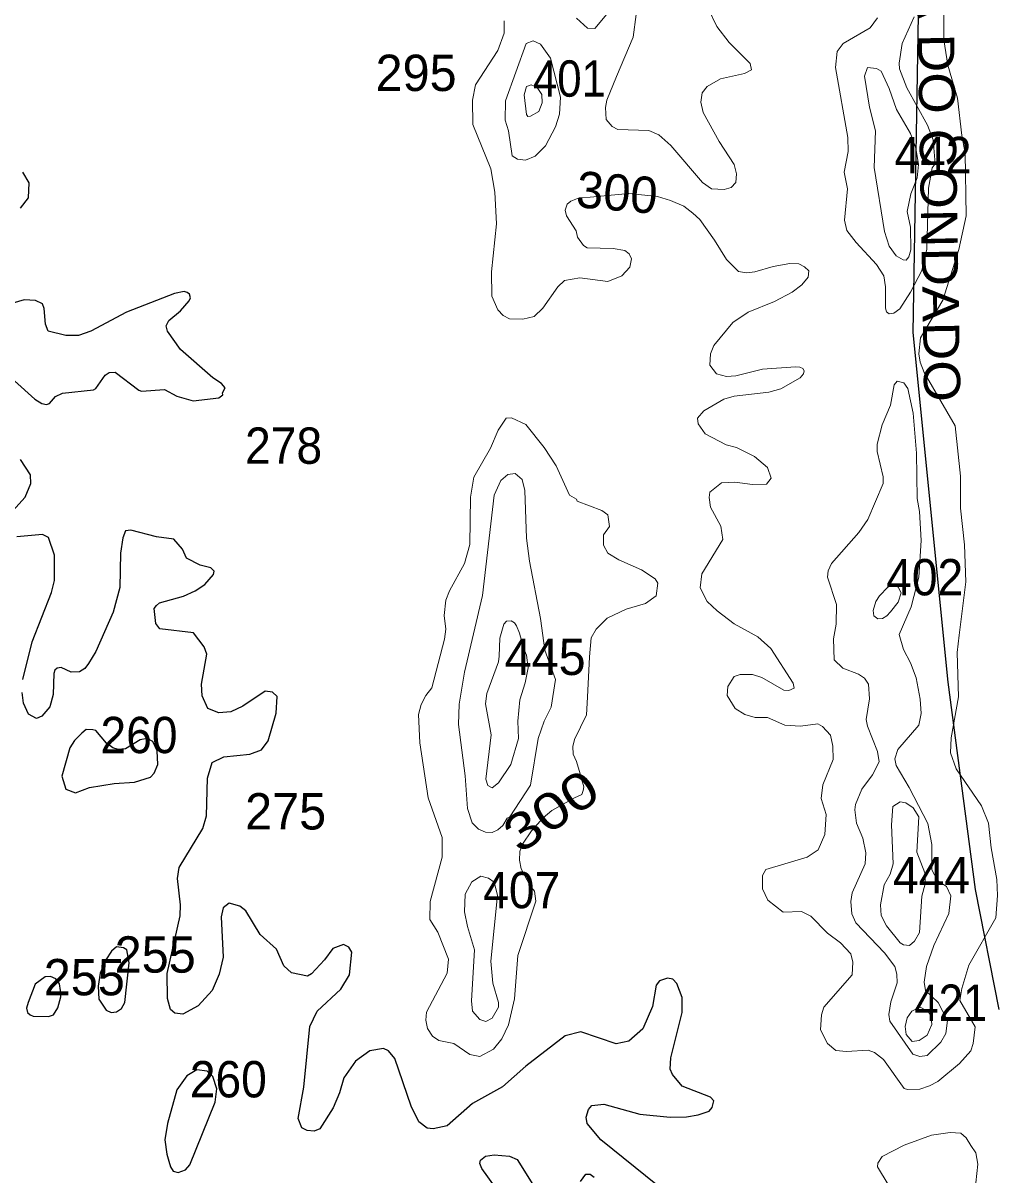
# Model space of a CAD drawing. Extents: x 499.9 to 555.3, y 9281.5 to 9336.8.
# Drawn here: x 506.42 to 510.72, y 9322.98 to 9328.05 of the extents above; entities that cross this region are included whole.
import ezdxf
from ezdxf.enums import TextEntityAlignment as Align

# ---------------------------------------------------------------- set-up
doc = ezdxf.new("R2010")
doc.units = 0
doc.header["$LTSCALE"] = 0.064
for name, color, linetype, lineweight in [('1', 7, 'Continuous', 25), ('2', 7, 'Continuous', 13), ('26', 7, 'Continuous', 25)]:
    doc.layers.add(name, color=color, linetype=linetype, lineweight=lineweight)
doc.layers.add('21', color=7, linetype='Continuous')
doc.layers.add('61', color=7, linetype='Continuous')

msp = doc.modelspace()

# ---------------------------------------------------------------- linework, layer by layer
at = {"layer": '1'}
for points in [[(506.4101, 9327.2352), (506.4448, 9327.2799), (506.448, 9327.3465), (506.4204, 9327.3931)], [(507.3103, 9326.4441), (507.2949, 9326.4631), (507.2569, 9326.4872), (507.1142, 9326.6123), (507.0565, 9326.6925), (507.0503, 9326.7172), (507.0624, 9326.7396), (507.1136, 9326.7832), (507.1527, 9326.8271), (507.1577, 9326.8393), (507.1543, 9326.856), (507.1433, 9326.8632), (507.1306, 9326.8671), (507.0874, 9326.8592), (506.8761, 9326.7765), (506.7189, 9326.6925), (506.6648, 9326.6735), (506.6099, 9326.6735), (506.5314, 9326.6928), (506.5199, 9326.7236), (506.5134, 9326.7926), (506.5061, 9326.8135), (506.4761, 9326.8277), (506.4253, 9326.8306), (506.3146, 9326.7992)], [(506.3831, 9326.4747), (506.4723, 9326.3934), (506.5034, 9326.3746), (506.5239, 9326.37), (506.5368, 9326.3746), (506.5632, 9326.4059), (506.5941, 9326.4199), (506.7309, 9326.4347), (506.7407, 9326.4403), (506.7817, 9326.4994), (506.8007, 9326.5108), (506.8263, 9326.5121), (506.9307, 9326.4334), (506.9427, 9326.4289), (507.0435, 9326.4359), (507.0985, 9326.4073)], [(507.0985, 9326.4073), (507.1695, 9326.3857), (507.2828, 9326.4001), (507.3004, 9326.412), (507.2988, 9326.4209), (507.3103, 9326.4441)], [(506.3752, 9325.9013), (506.4307, 9325.9621), (506.4545, 9326.0224), (506.4542, 9326.0611), (506.4101, 9326.1274)], [(507.1781, 9325.5494), (507.2217, 9325.5778), (507.2592, 9325.6209), (507.2623, 9325.6361), (507.2471, 9325.6513), (507.2009, 9325.6627), (507.141, 9325.6932), (507.123, 9325.7327), (507.0847, 9325.7769), (507.0086, 9325.7869), (506.8956, 9325.8168), (506.872, 9325.8135), (506.8604, 9325.7829), (506.8503, 9325.7155), (506.8462, 9325.5648), (506.8175, 9325.4559), (506.7407, 9325.2832), (506.7092, 9325.2299), (506.6927, 9325.2082), (506.6694, 9325.1936), (506.6329, 9325.1918), (506.5887, 9325.2125), (506.5715, 9325.2093), (506.5606, 9325.2009), (506.5561, 9325.1851), (506.5532, 9325.0937), (506.5384, 9325.0383), (506.5029, 9324.9981), (506.4794, 9324.9874), (506.4443, 9325.0066), (506.4234, 9325.055), (506.4167, 9325.1018)], [(506.4197, 9325.1598), (506.4611, 9325.3253), (506.5454, 9325.5418), (506.5595, 9325.5952), (506.5596, 9325.7073), (506.5334, 9325.7839), (506.5064, 9325.7978), (506.3934, 9325.7878)], [(507.0049, 9325.4065), (506.9982, 9325.472), (507.0081, 9325.4856), (507.0222, 9325.4973), (507.1271, 9325.5262), (507.1781, 9325.5494)], [(509.3229, 9323.3679), (509.2795, 9323.4202), (509.2689, 9323.4435), (509.2722, 9323.4939), (509.3227, 9323.6932), (509.3225, 9323.7592), (509.2996, 9323.8209), (509.281, 9323.8397), (509.2574, 9323.8447), (509.2224, 9323.8319), (509.208, 9323.8125), (509.1924, 9323.7187), (509.1495, 9323.6202), (509.0877, 9323.5673), (509.0323, 9323.5544), (508.877, 9323.6077), (508.8071, 9323.5903), (508.6345, 9323.4563), (508.5309, 9323.3656), (508.399, 9323.2923), (508.288, 9323.1945), (508.227, 9323.18), (508.2, 9323.1836), (508.1638, 9323.211), (508.1294, 9323.281), (508.0576, 9323.4909), (508.03, 9323.5238), (508.0071, 9323.5345), (507.947, 9323.5246), (507.8843, 9323.4789), (507.8333, 9323.4049), (507.8138, 9323.3391), (507.7855, 9323.273), (507.7277, 9323.1802), (507.7024, 9323.1705), (507.6714, 9323.1735), (507.6477, 9323.1848), (507.6327, 9323.2265), (507.6566, 9323.3635), (507.6835, 9323.6311), (507.7159, 9323.6993), (507.8196, 9323.7953), (507.8582, 9323.858), (507.8679, 9323.9589), (507.8549, 9323.9803), (507.831, 9323.9922), (507.7849, 9323.9748), (507.7486, 9323.9248), (507.691, 9323.8638), (507.673, 9323.8534), (507.6022, 9323.8676), (507.5689, 9323.8978), (507.5364, 9323.9712), (507.4644, 9324.0356), (507.4015, 9324.141), (507.3752, 9324.1614), (507.3279, 9324.1739), (507.3014, 9324.1531), (507.2923, 9324.1143), (507.3013, 9323.9371), (507.2835, 9323.8613), (507.2538, 9323.7895), (507.1911, 9323.7219), (507.125, 9323.6856), (507.0893, 9323.69), (507.0702, 9323.7059), (507.0573, 9323.7546), (507.0557, 9323.8643), (507.113, 9324.1181), (507.1145, 9324.1676), (507.101, 9324.2836), (507.1078, 9324.3319), (507.2128, 9324.5029), (507.2282, 9324.5591), (507.2332, 9324.7245), (507.2529, 9324.793), (507.3054, 9324.8192), (507.4192, 9324.8305), (507.4705, 9324.8502), (507.5002, 9324.8893), (507.5354, 9325.0111), (507.5397, 9325.0848), (507.5193, 9325.1038), (507.4861, 9325.1085), (507.388, 9325.0424), (507.3355, 9325.017), (507.2824, 9325.012), (507.2343, 9325.0317), (507.2087, 9325.0871), (507.2063, 9325.1383), (507.2296, 9325.2711), (507.2185, 9325.303), (507.1715, 9325.3651), (507.023, 9325.383), (507.0049, 9325.4065)], [(509.3928, 9323.2425), (509.4412, 9323.2577), (509.4541, 9323.2752), (509.4623, 9323.3033), (509.4478, 9323.3204), (509.3229, 9323.3679)], [(509.3117, 9322.8511), (508.9646, 9323.1322), (508.9048, 9323.2047), (508.8996, 9323.2316), (508.9106, 9323.2657), (508.9244, 9323.2826), (508.9782, 9323.2893), (509.1358, 9323.245), (509.2696, 9323.2325), (509.341, 9323.2341), (509.3928, 9323.2425)], [(508.5005, 9322.9215), (508.4412, 9323.0064), (508.4324, 9323.0286), (508.4353, 9323.043), (508.4563, 9323.06), (508.4952, 9323.0667), (508.563, 9323.0607), (508.5957, 9323.0455), (508.6649, 9322.9356)], [(508.8744, 9322.9481), (508.8979, 9322.9805), (508.918, 9322.9816), (508.9357, 9322.9681)]]:
    msp.add_lwpolyline(points, dxfattribs=at)
for points in [[(506.7141, 9324.6829), (506.8214, 9324.7005), (506.9116, 9324.7067), (506.9812, 9324.7297), (506.9976, 9324.7464), (507.014, 9324.7849), (507.011, 9324.8456), (506.9927, 9324.8864), (506.9666, 9324.9001), (506.9362, 9324.894), (506.8712, 9324.8534), (506.8395, 9324.8515), (506.8158, 9324.8581), (506.7882, 9324.8785), (506.7419, 9324.9342), (506.7275, 9324.938), (506.6985, 9324.9385), (506.6797, 9324.9223), (506.6472, 9324.8912), (506.6264, 9324.858), (506.5921, 9324.7342), (506.6094, 9324.6766), (506.6515, 9324.66)], [(506.8696, 9323.737), (506.8875, 9323.9119), (506.8784, 9323.9687), (506.8627, 9323.9774), (506.8327, 9323.9816), (506.81, 9323.9628), (506.7854, 9323.9248), (506.7601, 9323.8654), (506.7509, 9323.8083), (506.7551, 9323.7522), (506.7873, 9323.7036), (506.8088, 9323.6923), (506.8319, 9323.6951), (506.8538, 9323.7101)], [(506.4746, 9323.8183), (506.4434, 9323.7372), (506.436, 9323.7121), (506.44, 9323.6931), (506.4519, 9323.6819), (506.466, 9323.6771), (506.5329, 9323.6751), (506.5544, 9323.6828), (506.5744, 9323.7141), (506.5868, 9323.762), (506.5858, 9323.789), (506.5818, 9323.819), (506.5649, 9323.8409), (506.5419, 9323.8509), (506.5183, 9323.8496)], [(507.1548, 9323.0223), (507.2659, 9323.2977), (507.2741, 9323.3568), (507.257, 9323.411), (507.232, 9323.4341), (507.1852, 9323.4402), (507.1414, 9323.4143), (507.0974, 9323.3527), (507.0575, 9323.2037), (507.0453, 9323.1321), (507.0532, 9323.0686), (507.063, 9323.0386), (507.07, 9323.0129), (507.0822, 9322.994), (507.1036, 9322.9876), (507.1355, 9323.0004)]]:
    msp.add_lwpolyline(points, close=True, dxfattribs=at)
at = {"layer": '2'}
for points in [[(510.141, 9323.5268), (510.1694, 9323.5172), (510.2081, 9323.4863), (510.3003, 9323.3584), (510.3146, 9323.3534), (510.3685, 9323.3555), (510.4113, 9323.3693), (510.4473, 9323.3896), (510.5437, 9323.4683), (510.5926, 9323.5237), (510.6037, 9323.5556), (510.613, 9323.6303), (510.5441, 9323.7455), (510.5543, 9323.7983), (510.584, 9323.901), (510.7036, 9324.1099), (510.7104, 9324.2081), (510.7072, 9324.2788), (510.6821, 9324.4174), (510.6704, 9324.5271), (510.6401, 9324.6034), (510.5291, 9324.7652), (510.5036, 9324.8368), (510.5064, 9324.9021), (510.5385, 9325.0834), (510.5326, 9325.2775), (510.542, 9325.355), (510.5713, 9325.5887), (510.5656, 9325.7518), (510.5482, 9325.9135), (510.5481, 9326.0542), (510.5244, 9326.2763), (510.3881, 9326.511), (510.3702, 9326.5565), (510.3636, 9326.593), (510.3722, 9326.6635), (510.4704, 9326.8301), (510.54, 9327.053), (510.572, 9327.2009), (510.5685, 9327.4768), (510.5543, 9327.555), (510.5338, 9327.719), (510.4918, 9327.865), (510.475, 9327.9761), (510.4764, 9328.3431)], [(509.0198, 9328.1242), (508.9385, 9328.0259), (508.9061, 9328.0273), (508.8569, 9328.0718)], [(509.4347, 9328.1171), (509.4755, 9328.0347), (509.5291, 9327.9648), (509.6222, 9327.8716), (509.6279, 9327.8432), (509.5971, 9327.8275), (509.4918, 9327.8036), (509.4332, 9327.7703), (509.4102, 9327.742), (509.404, 9327.7009), (509.415, 9327.6561), (509.4847, 9327.5287), (509.5514, 9327.4268), (509.5622, 9327.3864), (509.559, 9327.3482), (509.5382, 9327.3257), (509.5067, 9327.3166), (509.4513, 9327.3194), (509.4126, 9327.3475), (509.273, 9327.5107), (509.2192, 9327.5581), (509.1754, 9327.5772), (509.0391, 9327.5804), (509.014, 9327.595), (508.9881, 9327.6248), (508.985, 9327.6782), (508.9914, 9327.7109), (509.0332, 9327.8145), (509.1066, 9327.9881), (509.1203, 9328.0875)], [(508.5394, 9328.0603), (508.5395, 9328.0047), (508.5105, 9327.9285), (508.4126, 9327.7784), (508.3997, 9327.7103), (508.4015, 9327.6037), (508.4796, 9327.4086), (508.4982, 9327.3052), (508.5046, 9327.1651), (508.4824, 9326.9544), (508.485, 9326.8472), (508.5107, 9326.7869), (508.5349, 9326.7626), (508.5621, 9326.7468), (508.6217, 9326.7465), (508.6706, 9326.7581), (508.7088, 9326.7949), (508.7758, 9326.8887), (508.8047, 9326.9155), (508.8715, 9326.928), (508.9953, 9326.9125), (509.0568, 9326.9362), (509.0916, 9326.9743), (509.0994, 9327.0122), (509.0896, 9327.033), (509.0695, 9327.0487), (509.0188, 9327.0568), (508.9046, 9327.0599), (508.8877, 9327.0701), (508.8615, 9327.1074), (508.8554, 9327.1348), (508.8131, 9327.2014), (508.8081, 9327.2258), (508.8163, 9327.2517), (508.8316, 9327.2656), (508.8687, 9327.2805), (508.9179, 9327.2831), (509.087, 9327.2995), (509.2141, 9327.2858), (509.2705, 9327.2687), (509.3301, 9327.2438), (509.3696, 9327.2133), (509.4003, 9327.1842)], [(510.1819, 9328.0726), (510.1501, 9328.0281), (510.0305, 9327.9603), (510.0044, 9327.9252), (509.9979, 9327.8542), (510.0517, 9327.5455), (510.0532, 9327.4843), (510.0358, 9327.3927), (510.0499, 9327.3204), (510.0373, 9327.1819), (510.047, 9327.1357), (510.0878, 9327.0829), (510.1778, 9326.9863), (510.2105, 9326.9373), (510.2171, 9326.8882), (510.217, 9326.7944), (510.222, 9326.7788), (510.2339, 9326.7693), (510.2542, 9326.7724), (510.2802, 9326.791), (510.3278, 9326.8642), (510.3768, 9326.9598), (510.4001, 9327.0537), (510.407, 9327.3228), (510.4234, 9327.4127), (510.4367, 9327.4293), (510.4274, 9327.536), (510.402, 9327.6005), (510.3108, 9327.7643), (510.2798, 9327.848), (510.2778, 9327.8738), (510.2907, 9327.9599), (510.3441, 9328.0765)], [(509.4003, 9327.1842), (509.4648, 9327.0945), (509.5169, 9327.0093), (509.5704, 9326.9556), (509.6054, 9326.9504), (509.6425, 9326.9548)], [(509.6425, 9326.9548), (509.7237, 9326.978), (509.7961, 9326.9915), (509.8358, 9326.9896), (509.8614, 9326.9762), (509.8794, 9326.9581), (509.8769, 9326.9314), (509.8493, 9326.8978), (509.8065, 9326.8644), (509.7294, 9326.8242), (509.6125, 9326.7768), (509.5453, 9326.7318), (509.4625, 9326.6297), (509.4472, 9326.5929), (509.4436, 9326.5436), (509.474, 9326.5049), (509.5182, 9326.494), (509.5582, 9326.4968), (509.6768, 9326.5254), (509.8219, 9326.5359), (509.8409, 9326.5348), (509.8539, 9326.5284), (509.8595, 9326.5189), (509.8571, 9326.5056), (509.8424, 9326.488), (509.7571, 9326.4389), (509.7044, 9326.4246), (509.5519, 9326.4074), (509.5056, 9326.394), (509.4183, 9326.3424), (509.3898, 9326.3105), (509.3934, 9326.285), (509.4241, 9326.241), (509.5161, 9326.1931), (509.5614, 9326.1802), (509.641, 9326.1416), (509.6981, 9326.0922), (509.714, 9326.0452), (509.693, 9326.0192), (509.6323, 9326.018), (509.555, 9326.0286), (509.4952, 9326.0256), (509.4443, 9325.9847), (509.4406, 9325.9611), (509.4468, 9325.9184), (509.4928, 9325.8346), (509.5009, 9325.7756), (509.4091, 9325.6252), (509.4023, 9325.5631), (509.4332, 9325.502), (509.4758, 9325.4614), (509.5518, 9325.4044), (509.6562, 9325.3464), (509.7132, 9325.296), (509.8104, 9325.1429), (509.815, 9325.1214), (509.7913, 9325.1108), (509.7706, 9325.1117), (509.6735, 9325.1673), (509.6321, 9325.1817), (509.5783, 9325.1809), (509.5512, 9325.1719), (509.5235, 9325.1278), (509.5202, 9325.0884), (509.5564, 9325.0313), (509.5983, 9325.0048), (509.6443, 9324.9912), (509.6984, 9324.9924), (509.7748, 9324.9587), (509.8439, 9324.953), (509.9204, 9324.9639), (509.9408, 9324.9524), (509.9752, 9324.9143), (509.9863, 9324.8662), (509.9879, 9324.8071), (509.9421, 9324.6957), (509.934, 9324.6345), (509.956, 9324.5645), (509.9498, 9324.4762), (509.9209, 9324.4088), (509.8733, 9324.3769), (509.6905, 9324.3223), (509.6763, 9324.2967), (509.6761, 9324.2375), (509.6989, 9324.1869), (509.7666, 9324.1353), (509.8479, 9324.1377), (509.8886, 9324.1176), (509.9626, 9324.0423), (510.0198, 9323.9995), (510.0644, 9323.9509), (510.0738, 9323.9144), (510.0708, 9323.8584), (509.9464, 9323.717), (509.9355, 9323.6828)], [(509.9355, 9323.6828), (509.9309, 9323.6169), (509.9622, 9323.5563), (509.9993, 9323.5251), (510.046, 9323.5206), (510.141, 9323.5268)], [(510.6159, 9322.9429), (510.6236, 9323.0244), (510.6154, 9323.0744), (510.5933, 9323.1071), (510.573, 9323.1403), (510.5495, 9323.1609), (510.5018, 9323.1638), (510.4201, 9323.1526), (510.2999, 9323.108), (510.2034, 9323.0592), (510.1843, 9323.0293), (510.1823, 9323.0126), (510.2292, 9322.9355)]]:
    msp.add_lwpolyline(points, dxfattribs=at)
for points in [[(508.7828, 9327.648), (508.7873, 9327.7231), (508.7435, 9327.8951), (508.6982, 9327.9563), (508.6669, 9327.9718), (508.6354, 9327.9591), (508.5442, 9327.7077), (508.5427, 9327.6221), (508.5572, 9327.575), (508.5747, 9327.4652), (508.598, 9327.4505), (508.6334, 9327.4455), (508.6754, 9327.4634), (508.721, 9327.5091), (508.7643, 9327.5925)], [(510.3275, 9327.1513), (510.3129, 9327.2205), (510.3291, 9327.2985), (510.3564, 9327.3689), (510.3622, 9327.4264), (510.351, 9327.4987), (510.3282, 9327.5637), (510.2666, 9327.6687), (510.234, 9327.762), (510.1984, 9327.8373), (510.1782, 9327.8495), (510.1383, 9327.8541), (510.1252, 9327.816), (510.1467, 9327.6793), (510.1741, 9327.5751), (510.168, 9327.4142), (510.2128, 9327.1317), (510.2341, 9327.0674), (510.264, 9327.0248), (510.2954, 9327.0067), (510.3081, 9327.0061), (510.3206, 9327.0211), (510.3286, 9327.0513)], [(508.692, 9327.6608), (508.7059, 9327.6991), (508.7053, 9327.7348), (508.6845, 9327.7664), (508.6583, 9327.7775), (508.6375, 9327.7705), (508.6265, 9327.7331), (508.6365, 9327.6468), (508.6437, 9327.6383), (508.6555, 9327.6391)], [(510.4306, 9323.988), (510.4959, 9324.1293), (510.5051, 9324.2068), (510.4856, 9324.2472), (510.447, 9324.2746), (510.4221, 9324.3208), (510.4211, 9324.4328), (510.4045, 9324.5254), (510.3212, 9324.6838), (510.2652, 9324.7803), (510.2586, 9324.8102), (510.2714, 9324.851), (510.3636, 9324.9585), (510.3745, 9325.0095), (510.3697, 9325.0723), (510.3524, 9325.1661), (510.3273, 9325.2326), (510.2965, 9325.2911), (510.2777, 9325.3577), (510.3302, 9325.4793), (510.365, 9325.6099), (510.3745, 9325.7717), (510.3667, 9325.8983), (510.3572, 9325.9556), (510.3539, 9326.1561), (510.3395, 9326.3319), (510.3159, 9326.4403), (510.2979, 9326.4661), (510.2685, 9326.4724), (510.2562, 9326.4573), (510.2396, 9326.367), (510.2029, 9326.2802), (510.1809, 9326.1959), (510.1811, 9326.1629), (510.2075, 9326.051), (510.2074, 9326.0225), (510.1391, 9325.8638), (510.0998, 9325.8066), (509.9804, 9325.6696), (509.9645, 9325.6379), (509.9625, 9325.6094), (510.0023, 9325.4892), (510.0007, 9325.4034), (509.988, 9325.338), (509.9912, 9325.2465), (510.029, 9325.2089), (510.0986, 9325.1823), (510.1249, 9325.165), (510.1433, 9325.1389), (510.147, 9325.0738), (510.133, 9324.9832), (510.1385, 9324.9534), (510.1818, 9324.8422), (510.1899, 9324.7967), (510.1609, 9324.7399), (510.1137, 9324.6759), (510.0855, 9324.609), (510.082, 9324.5853), (510.0899, 9324.5264), (510.1177, 9324.4599), (510.131, 9324.3961), (510.1278, 9324.3474), (510.0703, 9324.2191), (510.0643, 9324.1818), (510.0695, 9324.1278), (510.0873, 9324.0883), (510.2129, 9323.9561), (510.2583, 9323.8957), (510.2678, 9323.8618), (510.2691, 9323.8231), (510.2411, 9323.7401), (510.2316, 9323.6835), (510.2361, 9323.655), (510.3375, 9323.5092), (510.3685, 9323.4998), (510.4013, 9323.5033), (510.4612, 9323.5628), (510.4835, 9323.5997), (510.4899, 9323.6581), (510.4488, 9323.737), (510.3935, 9323.7897), (510.3875, 9323.8258), (510.3987, 9323.896)], [(508.6193, 9324.4341), (508.6599, 9324.4926), (508.7111, 9324.5497), (508.748, 9324.5827), (508.8485, 9324.638), (508.881, 9324.6522), (508.887, 9324.671), (508.8897, 9324.687), (508.8737, 9324.744), (508.8574, 9324.7977), (508.8421, 9324.8298), (508.8405, 9324.8643), (508.8485, 9324.8949), (508.902, 9325.0032), (508.9054, 9325.0821), (508.9141, 9325.2595), (508.9219, 9325.3422), (508.9441, 9325.3805), (508.9926, 9325.429), (509.0753, 9325.4682), (509.161, 9325.4945), (509.2081, 9325.5283), (509.2158, 9325.5831), (509.2036, 9325.6032), (509.143, 9325.6418), (509.0442, 9325.6859), (508.995, 9325.7155), (508.9762, 9325.7512), (508.9761, 9325.7963), (509.002, 9325.8334), (508.9948, 9325.885), (508.9686, 9325.9033), (508.8603, 9325.945), (508.8567, 9325.9529), (508.8268, 9325.9711), (508.7684, 9326.0995), (508.7152, 9326.181), (508.6343, 9326.2821), (508.5714, 9326.3119), (508.5483, 9326.3104), (508.5123, 9326.2572), (508.4791, 9326.1783), (508.4058, 9326.0503), (508.3901, 9325.9619), (508.3882, 9325.7543), (508.3637, 9325.6707), (508.2986, 9325.5498), (508.2824, 9325.5084), (508.274, 9325.441), (508.2816, 9325.3812), (508.2768, 9325.3373), (508.221, 9325.1232), (508.1939, 9325.089), (508.1739, 9325.0491), (508.1624, 9325.0052), (508.1675, 9324.881), (508.2049, 9324.6379), (508.2655, 9324.4635), (508.2657, 9324.377), (508.2136, 9324.1821), (508.212, 9324.1025), (508.2473, 9324.0466), (508.2944, 9323.9271), (508.2876, 9323.8661), (508.1967, 9323.6941), (508.1945, 9323.6588), (508.2009, 9323.6225), (508.2234, 9323.5887), (508.2516, 9323.57), (508.3175, 9323.5566), (508.387, 9323.5074), (508.431, 9323.4997), (508.4919, 9323.5317), (508.5293, 9323.5764), (508.5573, 9323.639), (508.5841, 9323.7528), (508.5986, 9323.9438), (508.6779, 9324.1827), (508.6731, 9324.227), (508.6533, 9324.251), (508.6131, 9324.3258), (508.6065, 9324.3635), (508.608, 9324.4014)], [(508.7457, 9325.0368), (508.7649, 9325.159), (508.7185, 9325.2877), (508.6986, 9325.4279), (508.6501, 9325.6807), (508.6368, 9325.7813), (508.6305, 9325.9921), (508.6186, 9326.0403), (508.5874, 9326.0667), (508.5555, 9326.0617), (508.5238, 9326.0351), (508.4952, 9325.9715), (508.4441, 9325.529), (508.3646, 9325.1916), (508.3409, 9325.05), (508.3375, 9324.9617), (508.3676, 9324.7348), (508.3771, 9324.5907), (508.398, 9324.5281), (508.4262, 9324.4998), (508.457, 9324.4867), (508.4855, 9324.4852), (508.5112, 9324.497), (508.5324, 9324.5162), (508.5526, 9324.5484), (508.5637, 9324.554), (508.6543, 9324.6943), (508.6879, 9324.8996), (508.7155, 9324.9762)], [(510.228, 9325.5658), (510.1905, 9325.5282), (510.1755, 9325.5027), (510.1634, 9325.4636), (510.1664, 9325.4396), (510.1845, 9325.4261), (510.204, 9325.4276), (510.2235, 9325.4396), (510.2401, 9325.4576), (510.2731, 9325.4997), (510.2866, 9325.5402), (510.2731, 9325.5658), (510.2536, 9325.5718), (510.2371, 9325.5688)], [(508.608, 9325.0698), (508.6317, 9325.1443), (508.645, 9325.211), (508.6366, 9325.2657), (508.6255, 9325.2944), (508.6066, 9325.3628), (508.593, 9325.3948), (508.5837, 9325.4093), (508.5696, 9325.4173), (508.5489, 9325.4155), (508.5367, 9325.4031), (508.5205, 9325.3405), (508.5167, 9325.2623), (508.5141, 9325.237), (508.462, 9325.0974), (508.4568, 9325.0519), (508.4822, 9324.9155), (508.4586, 9324.7206), (508.4668, 9324.6921), (508.4864, 9324.6819), (508.5141, 9324.7047), (508.5681, 9324.7843), (508.6015, 9324.8988), (508.5986, 9324.9751)], [(510.2516, 9324.3481), (510.2386, 9324.3015), (510.2118, 9324.2548), (510.1949, 9324.1663), (510.1979, 9324.1197), (510.2215, 9324.0738), (510.2823, 9324), (510.2972, 9323.9913), (510.3234, 9323.9884), (510.3456, 9324.0069), (510.3675, 9324.0453), (510.3782, 9324.205), (510.3918, 9324.2594), (510.3914, 9324.3075), (510.3559, 9324.3993), (510.3644, 9324.5546), (510.3391, 9324.5937), (510.3076, 9324.6161), (510.2815, 9324.6201), (510.2493, 9324.5993), (510.2442, 9324.5193)], [(508.4078, 9323.9688), (508.3768, 9324.071), (508.3649, 9324.1357), (508.3676, 9324.2137), (508.3969, 9324.2675), (508.436, 9324.2938), (508.4698, 9324.2849), (508.4951, 9324.2669), (508.5101, 9324.2093), (508.4805, 9323.9185), (508.4891, 9323.8214), (508.514, 9323.7369), (508.5141, 9323.7161), (508.4866, 9323.6682), (508.4588, 9323.6526), (508.4315, 9323.6623), (508.3998, 9323.6991), (508.3949, 9323.7449)], [(510.4009, 9323.5929), (510.4216, 9323.6402), (510.4188, 9323.6732), (510.4061, 9323.6966), (510.3707, 9323.717), (510.3333, 9323.6993), (510.3129, 9323.6692), (510.3047, 9323.6319), (510.3085, 9323.5961), (510.3355, 9323.5646), (510.366, 9323.569)]]:
    msp.add_lwpolyline(points, close=True, dxfattribs=at)
at = {"layer": '26'}
msp.add_lwpolyline([(510.3705, 9330.2183), (510.2935, 9329.8333), (510.288, 9329.5693), (510.3705, 9328.6123), (510.3375, 9326.6873), (510.4915, 9325.1474), (510.6125, 9324.2344), (510.717, 9323.7064)], dxfattribs=at)

# ---------------------------------------------------------------- texts
at = {"layer": '21'}
for s, p in [('295', (507.9726, 9327.7506)), ('445', (508.5406, 9325.179)), ('275', (507.3983, 9324.4987)), ('255', (506.8241, 9323.8683)), ('255', (506.512, 9323.7684))]:
    msp.add_text(s, height=0.16, dxfattribs=at).set_placement(p)
for s, width, p in [('401', 0.9, (508.6654, 9327.7256)), ('442', 0.95, (510.257, 9327.3886)), ('278', 0.95, (507.3983, 9326.109)), ('402', 0.95, (510.2205, 9325.5297)), ('260', 0.95, (506.7617, 9324.8348)), ('444', 0.95, (510.2508, 9324.2178)), ('407', 0.95, (508.4467, 9324.152)), ('421', 0.9, (510.3444, 9323.6561)), ('260', 0.95, (507.1549, 9323.319))]:
    msp.add_text(s, height=0.16, dxfattribs=dict(at, width=width)).set_placement(p)
at = {"layer": '26', "width": 1.1}
msp.add_text('SERRA DO CONDADO', height=0.16, rotation=271, dxfattribs=at).set_placement((510.3663, 9327.6291), align=Align.CENTER)
at = {"layer": '61'}
msp.add_text('300', height=0.16, rotation=355.121, dxfattribs=at).set_placement((509.029, 9327.2242), align=Align.CENTER)
at = {"layer": '61', "width": 1.25}
msp.add_text('300', height=0.16, rotation=34.553, dxfattribs=at).set_placement((508.7908, 9324.515), align=Align.CENTER)

doc.saveas('drawing.dxf')
